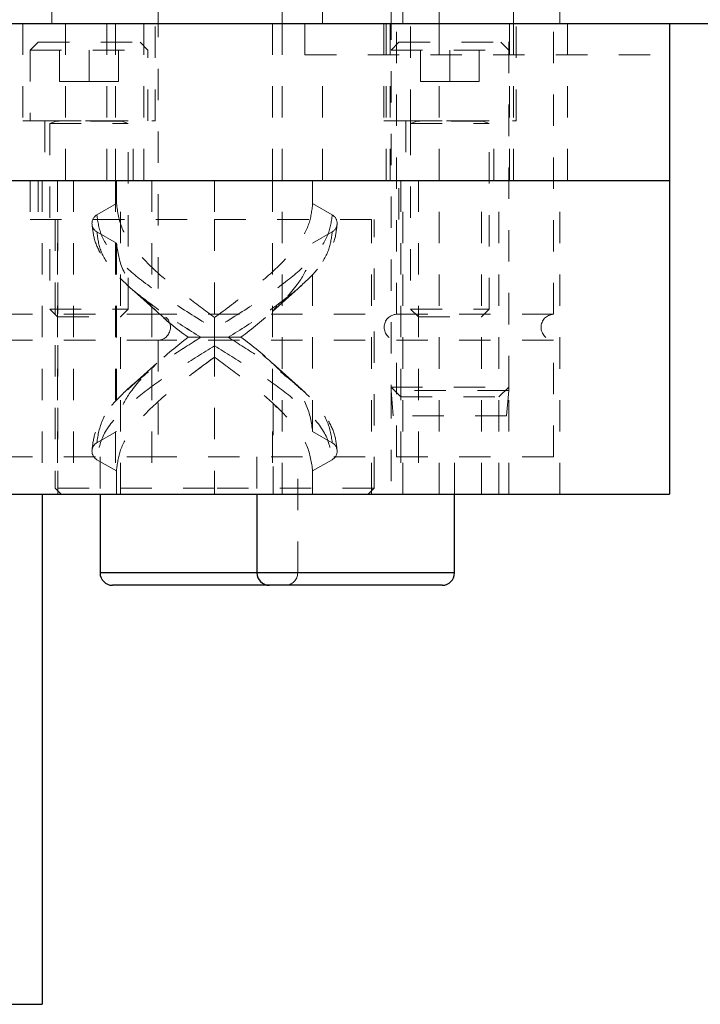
# Model space of a CAD drawing. Header units: inches. Extents: x 220 to 877, y 4 to 174.
# Tile 553 of 656: x 591.24 to 593.41, y 133.65 to 136.79. Entities that reach past the tile are written whole.
import ezdxf

# ---------------------------------------------------------------- set-up
doc = ezdxf.new("R2010")
doc.units = ezdxf.units.IN
doc.header["$LTSCALE"] = 0.5
doc.header["$MEASUREMENT"] = 0
doc.linetypes.add('HIDDEN', pattern=[0.225, 0.15, -0.075])
for name, color, linetype in [('DST-M-S', 53, 'Continuous'), ('PAD-M-S', 135, 'Continuous'), ('PBU-M-S', 8, 'Continuous'), ('PUN-M-S', 8, 'Continuous'), ('SVF-M-S', 8, 'Continuous')]:
    doc.layers.add(name, color=color, linetype=linetype)

msp = doc.modelspace()

# ---------------------------------------------------------------- linework, layer by layer
at = {"layer": 'DST-M-S', "linetype": 'HIDDEN', "lineweight": 18}
for p, q in [((591.51373, 138.77917), (591.51373, 136.77917)), ((592.20123, 136.77917), (592.20123, 138.77917)), ((592.40448, 138.33917), (592.40448, 136.77917)), ((592.81048, 136.77917), (592.81048, 138.33917)), ((591.33873, 136.77917), (591.33873, 138.02917)), ((591.54198, 137.91917), (591.54198, 136.77917)), ((592.04198, 137.91917), (592.04198, 136.77917)), ((592.07298, 136.77917), (592.07298, 137.91917)), ((592.57298, 136.77917), (592.57298, 137.91917)), ((591.40748, 137.36633), (591.40748, 136.77917)), ((591.65748, 137.13011), (591.65748, 136.77917)), ((592.45748, 136.77917), (592.45748, 137.13011)), ((592.95748, 136.77917), (592.95748, 137.13011)), ((591.67755, 136.83484), (591.67755, 135.85251)), ((592.4374, 135.85251), (592.4374, 136.83484)), ((592.9374, 135.85251), (592.9374, 136.83484)), ((591.67755, 135.85251), (591.17755, 135.85251)), ((592.9374, 135.85251), (591.67755, 135.85251)), ((591.67755, 135.76992), (591.17755, 135.76992)), ((592.9374, 135.76992), (591.67755, 135.76992)), ((591.67755, 135.76992), (591.67755, 135.39783)), ((592.4374, 135.39783), (592.4374, 135.76992)), ((592.9374, 135.39783), (592.9374, 135.76992)), ((591.67755, 135.39783), (591.17755, 135.39783)), ((591.49252, 135.39783), (591.49252, 135.27917)), ((592.9374, 135.39783), (591.67755, 135.39783)), ((591.99252, 135.39783), (591.99252, 135.27917)), ((592.12244, 135.02854), (592.12244, 135.39783)), ((592.62244, 135.27917), (592.62244, 135.39783)), ((591.49252, 135.02854), (591.80748, 135.02854)), ((591.80748, 135.02854), (592.12197, 135.02854)), ((591.99252, 135.02854), (592.30748, 135.02854)), ((592.30748, 135.02854), (592.62244, 135.02854))]:
    msp.add_line(p, q, dxfattribs=at)
at = {"layer": 'DST-M-S', "linetype": 'Continuous', "lineweight": 25}
for p, q in [((581.30748, 136.77917), (598.30748, 136.77917)), ((591.49252, 135.27917), (591.49252, 135.02854)), ((591.99252, 135.27917), (591.99252, 135.02854)), ((592.62244, 135.02854), (592.62244, 135.27917)), ((591.99252, 135.02854), (591.49252, 135.02854)), ((592.62244, 135.02854), (591.99252, 135.02854)), ((592.03189, 134.98917), (591.53189, 134.98917)), ((592.58307, 134.98917), (592.03189, 134.98917))]:
    msp.add_line(p, q, dxfattribs=at)
at = {"layer": 'DST-M-S', "linetype": 'HIDDEN', "lineweight": 18}
for centre, radius, start, end in [((591.67559, 135.81121), 0.04134, 272.7294, 87.2706), ((592.43937, 135.81121), 0.04134, 92.7294, 267.2706), ((592.93937, 135.81121), 0.04134, 92.7294, 267.2706), ((592.08307, 135.02854), 0.03937, 270, 0)]:
    msp.add_arc(centre, radius, start, end, dxfattribs=at)
at = {"layer": 'DST-M-S', "linetype": 'Continuous', "lineweight": 25}
for centre, start, end in [((591.53189, 135.02854), 180, 270), ((592.03189, 135.02854), 180, 270), ((592.58307, 135.02854), 270, 0)]:
    msp.add_arc(centre, 0.03937, start, end, dxfattribs=at)
at = {"layer": 'PAD-M-S', "linetype": 'Continuous', "lineweight": 25}
for p, q in [((586.30748, 136.27917), (593.30748, 136.27917)), ((593.30748, 136.27917), (593.30748, 135.27917)), ((586.30748, 135.27917), (593.30748, 135.27917))]:
    msp.add_line(p, q, dxfattribs=at)
at = {"layer": 'PAD-M-S', "linetype": 'HIDDEN', "lineweight": 18}
for p, q in [((591.26998, 136.27917), (591.26998, 136.15417)), ((591.35698, 136.27917), (591.35698, 135.27917)), ((591.40748, 136.27917), (591.40748, 135.27917)), ((591.54198, 136.27917), (591.54198, 135.27917)), ((591.55798, 135.27917), (591.55798, 136.27917)), ((591.65748, 136.27917), (591.65748, 135.27917)), ((592.04198, 136.27917), (592.04198, 135.27917)), ((592.07298, 135.27917), (592.07298, 136.27917)), ((592.44498, 136.15417), (592.44498, 136.27917)), ((592.45123, 136.27917), (592.45123, 135.27917)), ((592.45748, 135.27917), (592.45748, 136.27917)), ((592.50698, 136.27917), (592.50698, 135.27917)), ((592.57298, 135.27917), (592.57298, 136.27917)), ((592.70798, 135.27917), (592.70798, 136.27917)), ((592.76373, 135.27917), (592.76373, 136.27917)), ((592.95748, 135.27917), (592.95748, 136.27917)), ((591.26998, 136.15417), (591.85748, 136.15417)), ((591.35748, 136.15417), (591.35748, 135.27917)), ((591.85748, 136.15417), (592.44498, 136.15417)), ((592.35748, 135.27917), (592.35748, 136.15417)), ((592.41998, 135.62042), (592.41998, 135.27917)), ((592.79498, 135.27917), (592.79498, 135.62042))]:
    msp.add_line(p, q, dxfattribs=at)
at = {"layer": 'PBU-M-S', "linetype": 'HIDDEN', "lineweight": 18}
for p, q in [((591.24648, 136.77917), (591.24648, 136.46917)), ((591.38248, 136.77917), (591.38248, 136.27917)), ((591.51373, 136.77917), (591.51373, 136.27917)), ((591.54198, 136.77917), (591.54198, 136.27917)), ((591.63248, 136.77917), (591.63248, 136.27917)), ((591.66848, 136.46917), (591.66848, 136.77917)), ((592.04198, 136.77917), (592.04198, 136.27917)), ((592.07298, 136.27917), (592.07298, 136.77917)), ((592.14559, 136.77917), (592.14559, 136.67917)), ((592.39648, 136.77917), (592.39648, 136.46917)), ((592.40448, 136.77917), (592.40448, 136.27917)), ((592.41748, 136.77917), (592.41748, 136.27917)), ((592.48248, 136.46917), (592.48248, 136.77917)), ((592.57298, 136.27917), (592.57298, 136.77917)), ((592.79748, 136.27917), (592.79748, 136.77917)), ((592.81048, 136.27917), (592.81048, 136.77917)), ((592.81848, 136.46917), (592.81848, 136.77917)), ((592.98248, 136.27917), (592.98248, 136.77917)), ((592.14559, 136.67917), (593.30748, 136.67917)), ((592.20123, 136.27917), (592.20123, 136.67917)), ((591.24648, 136.46917), (591.45748, 136.46917)), ((591.31698, 136.46917), (591.31698, 136.27917)), ((591.45748, 136.46917), (591.66848, 136.46917)), ((591.59798, 136.27917), (591.59798, 136.46917)), ((592.39648, 136.46917), (592.60748, 136.46917)), ((592.46698, 136.46917), (592.46698, 136.27917)), ((592.48248, 136.45986), (592.48248, 136.46877)), ((592.60748, 136.46917), (592.81848, 136.46917)), ((592.74798, 136.27917), (592.74798, 136.46917))]:
    msp.add_line(p, q, dxfattribs=at)
at = {"layer": 'PBU-M-S', "linetype": 'Continuous', "lineweight": 25}
for p in [(593.30748, 136.77917), (586.30748, 136.27917)]:
    msp.add_line(p, (593.30748, 136.27917), dxfattribs=at)
at = {"layer": 'PUN-M-S', "linetype": 'HIDDEN', "lineweight": 18}
msp.add_line((591.30748, 136.27917), (591.30748, 135.27917), dxfattribs=at)
at = {"layer": 'PUN-M-S', "linetype": 'Continuous', "lineweight": 25}
for p in [(591.30748, 135.27917), (590.68348, 133.65417)]:
    msp.add_line(p, (591.30748, 133.65417), dxfattribs=at)
at = {"layer": 'SVF-M-S', "linetype": 'HIDDEN', "lineweight": 18}
for p, q in [((592.41998, 136.8274), (592.41998, 135.62042)), ((592.79498, 135.62042), (592.79498, 136.8274)), ((591.29498, 136.71917), (591.26998, 136.69417)), ((591.29498, 136.71917), (591.61998, 136.71917)), ((591.36373, 136.59417), (591.36373, 136.71917)), ((591.45748, 136.59417), (591.45748, 136.71917)), ((591.55123, 136.59417), (591.55123, 136.71917)), ((591.64498, 136.69417), (591.61998, 136.71917)), ((592.44498, 136.71917), (592.41998, 136.69417)), ((592.44498, 136.71917), (592.76998, 136.71917)), ((592.51373, 136.59417), (592.51373, 136.71917)), ((592.60748, 136.59417), (592.60748, 136.71917)), ((592.70123, 136.59417), (592.70123, 136.71917)), ((592.79498, 136.69417), (592.76998, 136.71917)), ((591.26998, 136.69417), (591.64498, 136.69417)), ((591.26998, 136.69417), (591.26998, 136.46917)), ((591.64498, 136.46917), (591.64498, 136.69417)), ((592.41998, 136.69417), (592.79498, 136.69417)), ((591.36373, 136.59417), (591.45748, 136.59417)), ((591.45748, 136.59417), (591.55123, 136.59417)), ((592.51373, 136.59417), (592.60748, 136.59417)), ((592.60748, 136.59417), (592.70123, 136.59417)), ((591.33248, 136.46917), (591.33248, 136.46877)), ((591.33248, 136.46877), (591.58248, 136.46877)), ((591.35278, 136.46725), (591.33248, 136.45986)), ((591.33248, 136.45986), (591.58248, 136.45986)), ((591.33248, 136.45986), (591.33248, 135.86867)), ((591.56173, 136.46725), (591.35323, 136.46725)), ((591.58248, 136.45986), (591.56217, 136.46725)), ((591.58248, 136.46877), (591.58248, 136.46917)), ((591.58248, 135.86867), (591.58248, 136.45986)), ((592.48248, 136.46917), (592.48248, 136.46877)), ((592.48248, 136.46877), (592.73248, 136.46877)), ((592.50278, 136.46725), (592.48248, 136.45986)), ((592.48248, 136.45986), (592.73248, 136.45986)), ((592.48248, 136.45986), (592.48248, 135.86867)), ((592.71173, 136.46725), (592.50323, 136.46725)), ((592.73248, 136.45986), (592.71217, 136.46725)), ((592.73248, 136.46877), (592.73248, 136.46917)), ((592.73248, 135.86867), (592.73248, 136.45986)), ((591.29498, 136.27917), (591.29498, 136.15417)), ((591.54483, 136.27917), (591.54483, 136.20506)), ((591.85748, 136.27917), (591.85748, 136.15417)), ((592.17013, 136.27917), (592.17013, 136.20506)), ((591.48239, 136.16901), (591.54483, 136.20506)), ((592.23257, 136.16901), (592.17013, 136.20506)), ((591.34928, 136.15417), (591.34928, 135.29817)), ((591.85748, 136.15417), (591.85748, 135.29817)), ((592.36568, 135.29817), (592.36568, 136.15417)), ((591.54483, 136.07906), (591.48239, 136.11511)), ((592.17013, 136.07906), (592.23257, 136.11511)), ((591.54483, 136.07906), (591.54483, 135.47928)), ((592.17013, 135.47928), (592.17013, 136.07906)), ((591.60097, 135.92625), (591.67306, 135.86183)), ((592.04189, 135.86183), (592.11398, 135.92625)), ((591.33248, 135.86867), (591.58248, 135.86867)), ((591.33248, 135.86867), (591.35698, 135.84417)), ((591.55798, 135.84417), (591.58248, 135.86867)), ((592.05678, 135.87788), (592.04677, 135.86816)), ((592.48248, 135.86867), (592.73248, 135.86867)), ((592.48248, 135.86867), (592.50698, 135.84417)), ((592.70798, 135.84417), (592.73248, 135.86867)), ((591.35698, 135.84417), (591.55798, 135.84417)), ((591.85747, 135.84217), (591.85747, 135.80612)), ((591.85748, 135.84217), (591.85748, 135.80612)), ((592.50698, 135.84417), (592.70798, 135.84417)), ((591.85747, 135.71617), (591.85747, 135.75222)), ((591.85748, 135.71617), (591.85748, 135.75222)), ((591.67309, 135.69655), (591.601, 135.63215)), ((591.65817, 135.68046), (591.66826, 135.69024)), ((592.11396, 135.63215), (592.04186, 135.69655)), ((592.41998, 135.62042), (592.79498, 135.62042)), ((592.41998, 135.62042), (592.45123, 135.58917)), ((592.41998, 135.62042), (592.41998, 135.60917)), ((592.79498, 135.60917), (592.41998, 135.60917)), ((592.41998, 135.60917), (592.42697, 135.52917)), ((592.76373, 135.58917), (592.79498, 135.62042)), ((592.78798, 135.52917), (592.79498, 135.60917)), ((592.79498, 135.60917), (592.79498, 135.62042)), ((592.45123, 135.58917), (592.76373, 135.58917)), ((592.04476, 135.56778), (592.04476, 135.27917)), ((592.05584, 135.55534), (592.04476, 135.56778)), ((592.78798, 135.52917), (592.42697, 135.52917)), ((591.48239, 135.44323), (591.54483, 135.47928)), ((592.23257, 135.44323), (592.17013, 135.47928)), ((591.54483, 135.35328), (591.48239, 135.38933)), ((592.17013, 135.35328), (592.23257, 135.38933)), ((591.54483, 135.35328), (591.54483, 135.27917)), ((592.17013, 135.27917), (592.17013, 135.35328)), ((591.85748, 135.29817), (591.34928, 135.29817)), ((591.34928, 135.29817), (591.36828, 135.27917)), ((592.36568, 135.29817), (591.85748, 135.29817)), ((591.85748, 135.27917), (591.85748, 135.29817)), ((592.34668, 135.27917), (592.36568, 135.29817))]:
    msp.add_line(p, q, dxfattribs=at)
for centre, radius, start, end in [((591.35251, 136.46799), 0.000787, 290, 90), ((591.56244, 136.46799), 0.000787, 90, 250), ((592.50251, 136.46799), 0.000787, 290, 90), ((592.71244, 136.46799), 0.000787, 90, 250), ((591.49794, 136.14206), 0.03112, 120, 180), ((591.49794, 136.14206), 0.03112, 180, 240), ((592.21701, 136.14206), 0.03112, 0, 60), ((592.21701, 136.14206), 0.03112, 300, 0), ((591.49794, 135.41628), 0.03112, 120, 180), ((592.21701, 135.41628), 0.03112, 0, 60), ((591.49794, 135.41628), 0.03112, 180, 240), ((592.21701, 135.41628), 0.03112, 300, 0)]:
    msp.add_arc(centre, radius, start, end, dxfattribs=at)
for points, knots in [([(591.85748, 135.84217), (591.82692, 135.86474), (591.76582, 135.90988), (591.68196, 135.97767), (591.6094, 136.04935), (591.55585, 136.12525), (591.5485, 136.17845), (591.54483, 136.20506)], [0, 0, 0, 0, 0.18677236, 0.3734653, 0.56024049, 0.78006452, 1, 1, 1, 1]), ([(592.17013, 136.20506), (592.16751, 136.18248), (592.16228, 136.13732), (592.1213, 136.06957), (592.05611, 135.99785), (591.96547, 135.922), (591.89347, 135.86878), (591.85748, 135.84217)], [0, 0, 0, 0, 0.18674267, 0.37347486, 0.56021823, 0.78011114, 1, 1, 1, 1]), ([(591.46683, 136.14205), (591.46865, 136.12364), (591.4723, 136.08693), (591.50054, 136.03235), (591.54227, 135.97864), (591.58151, 135.94362), (591.60096, 135.92626)], [0, 0, 0, 0, 0.2538604, 0.5061777, 0.7552797, 1, 1, 1, 1]), ([(591.48239, 136.16901), (591.48558, 136.14643), (591.49197, 136.10128), (591.54087, 136.03352), (591.61935, 135.9618), (591.72786, 135.88593), (591.81427, 135.83272), (591.85748, 135.80612)], [0, 0, 0, 0, 0.1867859, 0.3735113, 0.5602438, 0.7800974, 1, 1, 1, 1]), ([(591.48239, 136.16901), (591.48558, 136.14643), (591.49197, 136.10128), (591.54087, 136.03352), (591.61935, 135.9618), (591.72786, 135.88593), (591.81427, 135.83272), (591.85748, 135.80612)], [0, 0, 0, 0, 0.1867859, 0.3735113, 0.5602438, 0.7800974, 1, 1, 1, 1]), ([(592.23257, 136.16901), (592.22937, 136.14643), (592.22298, 136.10128), (592.17408, 136.03352), (592.09561, 135.9618), (591.98709, 135.88593), (591.90068, 135.83272), (591.85747, 135.80612)], [0, 0, 0, 0, 0.1867859, 0.3735113, 0.5602438, 0.7800974, 1, 1, 1, 1]), ([(592.23257, 136.16901), (592.22937, 136.14643), (592.22298, 136.10128), (592.17408, 136.03352), (592.09561, 135.9618), (591.98709, 135.88593), (591.90068, 135.83272), (591.85747, 135.80612)], [0, 0, 0, 0, 0.1867859, 0.3735113, 0.5602438, 0.7800974, 1, 1, 1, 1]), ([(592.11399, 135.92626), (592.13344, 135.94362), (592.17268, 135.97864), (592.21441, 136.03235), (592.24265, 136.08693), (592.2463, 136.12364), (592.24813, 136.14205)], [0, 0, 0, 0, 0.2447203, 0.4938223, 0.7461396, 1, 1, 1, 1]), ([(591.48239, 136.11511), (591.48513, 136.0942), (591.49062, 136.0524), (591.53262, 135.9897), (591.60074, 135.92326), (591.69595, 135.85308), (591.77454, 135.8038), (591.81382, 135.77917)], [0, 0, 0, 0, 0.1867762, 0.3735154, 0.5602057, 0.7801315, 1, 1, 1, 1]), ([(592.23257, 136.11511), (592.22982, 136.0942), (592.22433, 136.0524), (592.18233, 135.9897), (592.11422, 135.92326), (592.019, 135.85308), (591.94042, 135.8038), (591.90113, 135.77917)], [0, 0, 0, 0, 0.1867762, 0.3735154, 0.5602057, 0.7801315, 1, 1, 1, 1]), ([(591.54483, 136.07906), (591.54887, 136.05107), (591.55697, 135.99513), (591.61496, 135.91702), (591.68926, 135.84517), (591.74527, 135.80116), (591.77326, 135.77917)], [0, 0, 0, 0, 0.2799057, 0.5596598, 0.7798852, 1, 1, 1, 1]), ([(591.94168, 135.77917), (591.97711, 135.80715), (592.04797, 135.86312), (592.12022, 135.94117), (592.16271, 136.01308), (592.16765, 136.05706), (592.17013, 136.07906)], [0, 0, 0, 0, 0.2798389, 0.5596675, 0.7798279, 1, 1, 1, 1]), ([(591.60026, 135.92687), (591.63179, 135.90227), (591.6949, 135.85305), (591.77417, 135.8038), (591.81382, 135.77917)], [0, 0, 0, 0, 0.499684, 1, 1, 1, 1]), ([(592.11469, 135.92687), (592.08316, 135.90227), (592.02005, 135.85305), (591.94078, 135.8038), (591.90113, 135.77917)], [0, 0, 0, 0, 0.499684, 1, 1, 1, 1]), ([(591.77327, 135.77917), (591.73598, 135.80716), (591.69215, 135.84006), (591.66258, 135.87296), (591.65817, 135.87788)], [0, 0, 0, 0, 0.8506594, 1, 1, 1, 1]), ([(591.85747, 135.80612), (591.85747, 135.80435), (591.85747, 135.80081), (591.85747, 135.79168), (591.85747, 135.7839), (591.85747, 135.77917)], [0, 0, 0, 0, 0.2808789, 0.5625042, 1, 1, 1, 1]), ([(591.85748, 135.80612), (591.85748, 135.80435), (591.85748, 135.80081), (591.85748, 135.79168), (591.85748, 135.7839), (591.85748, 135.77917)], [0, 0, 0, 0, 0.2808789, 0.5625042, 1, 1, 1, 1]), ([(591.81383, 135.77917), (591.78048, 135.75826), (591.71376, 135.71643), (591.62483, 135.65376), (591.54895, 135.58733), (591.49357, 135.51713), (591.48611, 135.46786), (591.48239, 135.44323)], [0, 0, 0, 0, 0.1866411, 0.3734192, 0.5601372, 0.7800682, 1, 1, 1, 1]), ([(591.77327, 135.77917), (591.73784, 135.75118), (591.66698, 135.69521), (591.59473, 135.61716), (591.55224, 135.54526), (591.5473, 135.50127), (591.54483, 135.47928)], [0, 0, 0, 0, 0.2798389, 0.5596675, 0.7798279, 1, 1, 1, 1]), ([(591.81383, 135.77917), (591.78062, 135.75826), (591.71419, 135.71643), (591.63308, 135.66061), (591.59515, 135.62565), (591.5799, 135.6116)], [0, 0, 0, 0, 0.3740888, 0.7484521, 1, 1, 1, 1]), ([(591.81382, 135.77917), (591.80506, 135.77917), (591.78942, 135.77917), (591.7782, 135.77917), (591.77327, 135.77917)], [0, 0, 0, 0, 0.559993, 1, 1, 1, 1]), ([(591.85748, 135.77917), (591.84813, 135.77917), (591.83146, 135.77917), (591.8192, 135.77917), (591.81382, 135.77917)], [0, 0, 0, 0, 0.5612126, 1, 1, 1, 1]), ([(591.85747, 135.75222), (591.85747, 135.75398), (591.85747, 135.75752), (591.85747, 135.76666), (591.85747, 135.77443), (591.85747, 135.77917)], [0, 0, 0, 0, 0.2808789, 0.5625042, 1, 1, 1, 1]), ([(591.85748, 135.77917), (591.86683, 135.77917), (591.88349, 135.77917), (591.89575, 135.77917), (591.90113, 135.77917)], [0, 0, 0, 0, 0.5612126, 1, 1, 1, 1]), ([(591.85748, 135.75222), (591.85748, 135.75398), (591.85748, 135.75752), (591.85748, 135.76666), (591.85748, 135.77443), (591.85748, 135.77917)], [0, 0, 0, 0, 0.2808789, 0.5625042, 1, 1, 1, 1]), ([(591.90112, 135.77917), (591.93447, 135.75826), (592.00119, 135.71643), (592.09012, 135.65376), (592.166, 135.58733), (592.22139, 135.51713), (592.22884, 135.46786), (592.23257, 135.44323)], [0, 0, 0, 0, 0.1866411, 0.3734192, 0.5601372, 0.7800682, 1, 1, 1, 1]), ([(591.90112, 135.77917), (591.93433, 135.75826), (592.00076, 135.71643), (592.08187, 135.66061), (592.1198, 135.62565), (592.13505, 135.6116)], [0, 0, 0, 0, 0.3740888, 0.7484521, 1, 1, 1, 1]), ([(591.90113, 135.77917), (591.90989, 135.77917), (591.92553, 135.77917), (591.93675, 135.77917), (591.94168, 135.77917)], [0, 0, 0, 0, 0.559993, 1, 1, 1, 1]), ([(592.17013, 135.47928), (592.16612, 135.50726), (592.15812, 135.56324), (592.10007, 135.64127), (592.02562, 135.71319), (591.96963, 135.75717), (591.94163, 135.77917)], [0, 0, 0, 0, 0.2798537, 0.5597007, 0.7798452, 1, 1, 1, 1]), ([(591.94168, 135.77917), (591.97897, 135.75118), (592.0228, 135.71828), (592.05237, 135.68537), (592.05678, 135.68046)], [0, 0, 0, 0, 0.8507013, 1, 1, 1, 1]), ([(591.85747, 135.75222), (591.82084, 135.72963), (591.74757, 135.68445), (591.64695, 135.61674), (591.55981, 135.545), (591.49544, 135.46916), (591.48674, 135.41594), (591.48239, 135.38933)], [0, 0, 0, 0, 0.1866588, 0.3734284, 0.5601675, 0.7800825, 1, 1, 1, 1]), ([(591.85747, 135.75222), (591.82084, 135.72963), (591.74757, 135.68445), (591.64695, 135.61674), (591.55981, 135.545), (591.49544, 135.46916), (591.48674, 135.41594), (591.48239, 135.38933)], [0, 0, 0, 0, 0.1866588, 0.3734284, 0.5601675, 0.7800825, 1, 1, 1, 1]), ([(591.85748, 135.75222), (591.89411, 135.72963), (591.96738, 135.68445), (592.068, 135.61674), (592.15514, 135.545), (592.21951, 135.46916), (592.22821, 135.41594), (592.23257, 135.38933)], [0, 0, 0, 0, 0.1866588, 0.3734284, 0.5601675, 0.7800825, 1, 1, 1, 1]), ([(591.85748, 135.75222), (591.89411, 135.72963), (591.96738, 135.68445), (592.068, 135.61674), (592.15514, 135.545), (592.21951, 135.46916), (592.22821, 135.41594), (592.23257, 135.38933)], [0, 0, 0, 0, 0.1866588, 0.3734284, 0.5601675, 0.7800825, 1, 1, 1, 1]), ([(591.54483, 135.35328), (591.54744, 135.37585), (591.55267, 135.42101), (591.59366, 135.48876), (591.65884, 135.56048), (591.74948, 135.63633), (591.82148, 135.68956), (591.85748, 135.71617)], [0, 0, 0, 0, 0.18674267, 0.37347486, 0.56021823, 0.78011114, 1, 1, 1, 1]), ([(591.85747, 135.71617), (591.82616, 135.69358), (591.7929, 135.66959), (591.76374, 135.64562), (591.76203, 135.64421)], [0, 0, 0, 0, 0.9413731, 1, 1, 1, 1]), ([(591.85748, 135.71617), (591.88801, 135.69358), (591.94909, 135.64841), (592.03295, 135.58069), (592.10559, 135.50895), (592.15924, 135.43311), (592.1665, 135.37989), (592.17013, 135.35328)], [0, 0, 0, 0, 0.18665964, 0.37341808, 0.56014932, 0.78007354, 1, 1, 1, 1]), ([(591.60098, 135.63214), (591.58155, 135.61477), (591.54234, 135.57972), (591.50041, 135.52604), (591.47221, 135.47141), (591.46862, 135.4347), (591.46683, 135.41628)], [0, 0, 0, 0, 0.2446975, 0.4939148, 0.7461744, 1, 1, 1, 1]), ([(592.24813, 135.41628), (592.24633, 135.4347), (592.24274, 135.47141), (592.21454, 135.52604), (592.17261, 135.57972), (592.1334, 135.61477), (592.11397, 135.63214)], [0, 0, 0, 0, 0.2538256, 0.5060852, 0.7553025, 1, 1, 1, 1])]:
    msp.add_open_spline(points, degree=3, knots=knots, dxfattribs=at)

doc.saveas('drawing.dxf')
